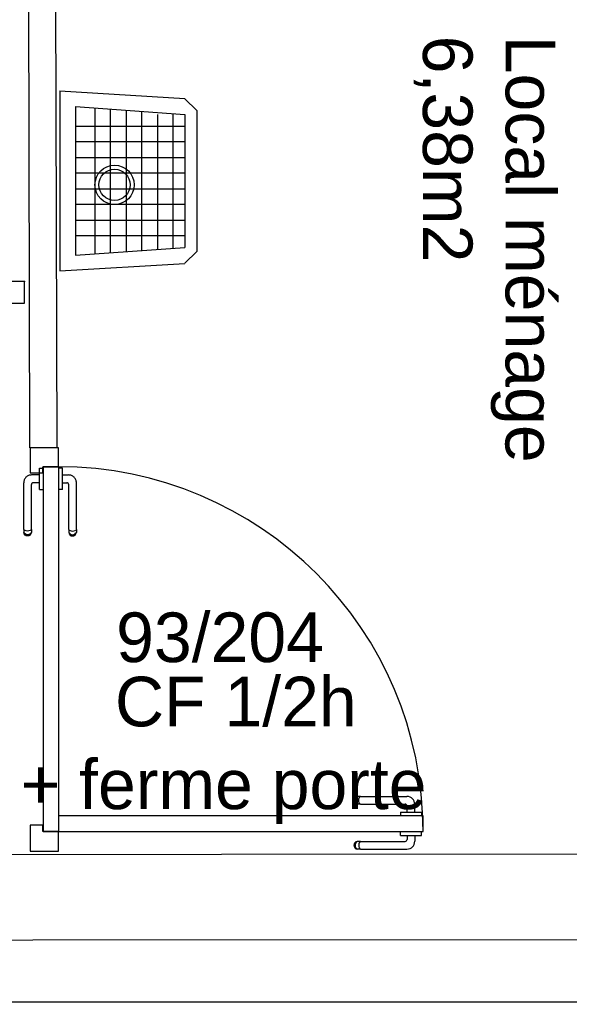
# Model space of a CAD drawing. Header units: millimetres. Extents: x -15 to 127, y -65 to 67.
# Tile 459 of 476: x 115.174 to 115.315, y 29.192 to 29.443. Entities that reach past the tile are written whole.
import ezdxf

# ---------------------------------------------------------------- set-up
doc = ezdxf.new("R2010")
doc.units = ezdxf.units.MM
doc.header["$MEASUREMENT"] = 0
doc.linetypes.add('PC_DASH_1', pattern=[0.638889, 0.277778, -0.083333, 0.055556, -0.083333, 0.055556, -0.083333])
doc.layers.add('Calque 5', color=7, linetype='Continuous')
doc.styles.get("Standard").update_dxf_attribs({"font": 'BKANT.TTF'})

# ---------------------------------------------------------------- blocks, each defined once
blk = doc.blocks.new('PD_31861')
at = {"layer": 'Calque 5', "color": 0}
for points in [[(47.53331, -37.55616), (47.53331, -37.55066), (47.54031, -37.55066), (47.54031, -37.55216), (47.53881, -37.55216), (47.53881, -37.55616), (47.53331, -37.55616)], [(47.63187, -37.55216), (47.63187, -37.55616), (47.53887, -37.55616), (47.53887, -37.55216), (47.63187, -37.55216)], [(47.63731, -37.55616), (47.63731, -37.55066), (47.63031, -37.55066), (47.63031, -37.55216), (47.63181, -37.55216), (47.63181, -37.55616), (47.63731, -37.55616)]]:
    blk.add_lwpolyline(points, dxfattribs=at)
blk = doc.blocks.new('PD_31860')
at = {"layer": 'Calque 5', "color": 0}
blk.add_point((47.63731, -37.55066), dxfattribs=at)
at = {"layer": 'Calque 5'}
blk.add_blockref('PD_31861', (0, 0), dxfattribs=at)
blk = doc.blocks.new('PD_31912')
at = {"layer": 'Calque 5', "color": 0}
for p, q in [((47.73335, -37.69109), (47.73335, -37.69108)), ((47.73335, -37.69207), (47.73335, -37.69109)), ((47.73335, -37.69208), (47.73335, -37.69207)), ((47.73335, -37.69208), (47.73352, -37.69208)), ((47.73352, -37.69208), (47.73399, -37.69208)), ((47.73399, -37.69208), (47.73471, -37.69208)), ((47.73471, -37.69208), (47.73559, -37.69208)), ((47.73507, -37.69208), (47.73507, -37.69313)), ((47.73559, -37.69208), (47.73653, -37.69208)), ((47.73653, -37.69208), (47.73741, -37.69208)), ((47.73704, -37.69208), (47.73704, -37.6936)), ((47.73741, -37.69208), (47.73813, -37.69208)), ((47.73813, -37.69208), (47.7386, -37.69208)), ((47.7386, -37.69208), (47.73876, -37.69208)), ((47.73876, -37.69109), (47.73876, -37.69108)), ((47.73876, -37.69207), (47.73876, -37.69109)), ((47.73876, -37.69208), (47.73876, -37.69207)), ((47.72154, -37.69428), (47.72148, -37.69462)), ((47.72148, -37.69462), (47.72154, -37.69496)), ((47.72171, -37.69398), (47.72154, -37.69428)), ((47.72154, -37.69496), (47.72171, -37.69526)), ((47.72198, -37.69375), (47.72171, -37.69398)), ((47.72171, -37.69526), (47.72198, -37.69549)), ((47.72184, -37.69428), (47.72178, -37.69462)), ((47.72178, -37.69462), (47.72184, -37.69496)), ((47.72199, -37.69398), (47.72184, -37.69428)), ((47.72184, -37.69496), (47.72199, -37.69526)), ((47.72231, -37.69363), (47.72198, -37.69375)), ((47.72198, -37.69549), (47.72231, -37.69561)), ((47.72223, -37.69375), (47.72199, -37.69398)), ((47.72199, -37.69526), (47.72223, -37.69549)), ((47.72253, -37.69363), (47.72231, -37.69363)), ((47.72314, -37.69363), (47.72253, -37.69363)), ((47.72275, -37.69428), (47.72271, -37.69462)), ((47.72271, -37.69462), (47.72275, -37.69496)), ((47.72284, -37.69398), (47.72275, -37.69428)), ((47.72275, -37.69496), (47.72284, -37.69526)), ((47.72297, -37.69375), (47.72284, -37.69398)), ((47.72284, -37.69526), (47.72297, -37.69549)), ((47.72314, -37.69363), (47.73457, -37.69363)), ((47.72253, -37.69561), (47.72231, -37.69561)), ((47.72314, -37.69561), (47.72253, -37.69561)), ((47.72314, -37.69561), (47.73504, -37.69561))]:
    blk.add_line(p, q, dxfattribs=at)
for centre, radius in [((47.73457, -37.69313), 0.000501), ((47.73504, -37.6936), 0.002)]:
    blk.add_arc(centre, radius, 270, 0, dxfattribs=at)
blk = doc.blocks.new('PD_31913')
at = {"layer": 'Calque 5', "color": 0}
for p, q in [((47.72148, -37.68313), (47.72154, -37.68279)), ((47.72154, -37.68279), (47.72171, -37.68248)), ((47.72171, -37.68248), (47.72198, -37.68226)), ((47.72178, -37.68313), (47.72184, -37.68279)), ((47.72184, -37.68279), (47.72199, -37.68248)), ((47.72198, -37.68226), (47.72231, -37.68214)), ((47.72199, -37.68248), (47.72223, -37.68226)), ((47.72253, -37.68214), (47.72231, -37.68214)), ((47.72314, -37.68214), (47.72253, -37.68214)), ((47.72271, -37.68313), (47.72275, -37.68279)), ((47.72275, -37.68279), (47.72284, -37.68248)), ((47.72284, -37.68248), (47.72297, -37.68226)), ((47.72314, -37.68214), (47.73504, -37.68214)), ((47.72154, -37.68347), (47.72148, -37.68313)), ((47.72171, -37.68377), (47.72154, -37.68347)), ((47.72198, -37.684), (47.72171, -37.68377)), ((47.72184, -37.68347), (47.72178, -37.68313)), ((47.72199, -37.68377), (47.72184, -37.68347)), ((47.72231, -37.68411), (47.72198, -37.684)), ((47.72223, -37.684), (47.72199, -37.68377)), ((47.72253, -37.68411), (47.72231, -37.68411)), ((47.72314, -37.68411), (47.72253, -37.68411)), ((47.72275, -37.68347), (47.72271, -37.68313)), ((47.72284, -37.68377), (47.72275, -37.68347)), ((47.72297, -37.684), (47.72284, -37.68377)), ((47.72314, -37.68411), (47.73457, -37.68411)), ((47.73507, -37.68618), (47.73507, -37.68461)), ((47.73704, -37.68618), (47.73704, -37.68414)), ((47.73335, -37.68618), (47.73352, -37.68618)), ((47.73335, -37.68618), (47.73335, -37.68619)), ((47.73335, -37.68619), (47.73335, -37.68717)), ((47.73335, -37.68717), (47.73335, -37.68718)), ((47.73352, -37.68618), (47.73399, -37.68618)), ((47.73399, -37.68618), (47.73471, -37.68618)), ((47.73471, -37.68618), (47.73559, -37.68618)), ((47.73559, -37.68618), (47.73653, -37.68618)), ((47.73653, -37.68618), (47.73741, -37.68618)), ((47.73741, -37.68618), (47.73813, -37.68618)), ((47.73813, -37.68618), (47.7386, -37.68618)), ((47.7386, -37.68618), (47.73876, -37.68618)), ((47.73876, -37.68618), (47.73876, -37.68619)), ((47.73876, -37.68619), (47.73876, -37.68717)), ((47.73876, -37.68717), (47.73876, -37.68718))]:
    blk.add_line(p, q, dxfattribs=at)
for centre, radius in [((47.73504, -37.68414), 0.002), ((47.73457, -37.68461), 0.000501)]:
    blk.add_arc(centre, radius, 0, 90, dxfattribs=at)
blk = doc.blocks.new('PD_31911')
at = {"layer": 'Calque 5'}
for name in ['PD_31913', 'PD_31912']:
    blk.add_blockref(name, (0, 0), dxfattribs=at)
blk = doc.blocks.new('PD_31910')
at = {"layer": 'Calque 5', "color": 0}
for points in [[(47.63882, -37.5931), (47.63882, -37.59954), (47.64203, -37.59954), (47.64203, -37.59795), (47.64603, -37.59795), (47.64603, -37.5931), (47.63882, -37.5931)], [(47.73916, -37.69108), (47.73916, -37.68708), (47.64603, -37.68708), (47.64603, -37.69108), (47.73916, -37.69108)], [(47.64203, -37.69108), (47.64203, -37.68949), (47.63882, -37.68949), (47.63882, -37.69609), (47.64603, -37.69609), (47.64603, -37.69108), (47.64203, -37.69108)]]:
    blk.add_lwpolyline(points, dxfattribs=at)
blk.add_arc((47.64603, -37.69108), 0.09313, 0, 90, dxfattribs=at)
at = {"layer": 'Calque 5'}
blk.add_blockref('PD_31911', (0, 0), dxfattribs=at)
blk = doc.blocks.new('PD_31916')
at = {"layer": 'Calque 5', "color": 0, "linetype": 'PC_DASH_1'}
for p, q in [((47.64608, -37.59834), (47.64607, -37.59834)), ((47.64706, -37.59834), (47.64608, -37.59834)), ((47.64707, -37.59834), (47.64706, -37.59834)), ((47.64707, -37.5985), (47.64707, -37.59834)), ((47.64707, -37.59897), (47.64707, -37.5985)), ((47.64707, -37.59969), (47.64707, -37.59897)), ((47.64707, -37.60057), (47.64707, -37.59969)), ((47.64707, -37.60006), (47.64859, -37.60006)), ((47.64707, -37.60151), (47.64707, -37.60057)), ((47.64707, -37.6024), (47.64707, -37.60151)), ((47.64707, -37.60203), (47.64812, -37.60203)), ((47.64707, -37.60311), (47.64707, -37.6024)), ((47.6506, -37.61396), (47.6506, -37.60206)), ((47.64608, -37.60375), (47.64607, -37.60375)), ((47.64706, -37.60375), (47.64608, -37.60375)), ((47.64707, -37.60375), (47.64706, -37.60375)), ((47.64707, -37.60358), (47.64707, -37.60311)), ((47.64707, -37.60375), (47.64707, -37.60358)), ((47.64862, -37.61396), (47.64862, -37.60253)), ((47.64862, -37.61396), (47.64862, -37.61457)), ((47.64862, -37.61457), (47.64862, -37.61479)), ((47.64862, -37.61479), (47.64874, -37.61512)), ((47.64874, -37.61413), (47.64897, -37.61427)), ((47.64874, -37.61487), (47.64897, -37.61511)), ((47.64897, -37.61427), (47.64927, -37.61436)), ((47.64927, -37.61436), (47.64961, -37.61439)), ((47.64961, -37.61439), (47.64995, -37.61436)), ((47.64995, -37.61436), (47.65025, -37.61427)), ((47.65025, -37.61427), (47.65048, -37.61413)), ((47.65025, -37.61511), (47.65048, -37.61487)), ((47.65048, -37.61512), (47.6506, -37.61479)), ((47.6506, -37.61396), (47.6506, -37.61457)), ((47.6506, -37.61457), (47.6506, -37.61479)), ((47.64874, -37.61512), (47.64897, -37.61539)), ((47.64897, -37.61511), (47.64927, -37.61526)), ((47.64897, -37.61539), (47.64927, -37.61556)), ((47.64927, -37.61526), (47.64961, -37.61532)), ((47.64927, -37.61556), (47.64961, -37.61562)), ((47.64961, -37.61532), (47.64995, -37.61526)), ((47.64961, -37.61562), (47.64995, -37.61556)), ((47.64995, -37.61526), (47.65025, -37.61511)), ((47.64995, -37.61556), (47.65025, -37.61539)), ((47.65025, -37.61539), (47.65048, -37.61512))]:
    blk.add_line(p, q, dxfattribs=at)
for centre, radius in [((47.64812, -37.60253), 0.000501), ((47.64859, -37.60206), 0.002)]:
    blk.add_arc(centre, radius, 0, 90, dxfattribs=at)
blk = doc.blocks.new('PD_31917')
at = {"layer": 'Calque 5', "color": 0, "linetype": 'PC_DASH_1'}
for p, q in [((47.64117, -37.5985), (47.64117, -37.59834)), ((47.64117, -37.59834), (47.64118, -37.59834)), ((47.64117, -37.59897), (47.64117, -37.5985)), ((47.64117, -37.59969), (47.64117, -37.59897)), ((47.64117, -37.60057), (47.64117, -37.59969)), ((47.64118, -37.59834), (47.64216, -37.59834)), ((47.64216, -37.59834), (47.64217, -37.59834)), ((47.63713, -37.61396), (47.63713, -37.60206)), ((47.64117, -37.60006), (47.63913, -37.60006)), ((47.64117, -37.60203), (47.6396, -37.60203)), ((47.64117, -37.60151), (47.64117, -37.60057)), ((47.64117, -37.6024), (47.64117, -37.60151)), ((47.64117, -37.60311), (47.64117, -37.6024)), ((47.6391, -37.61396), (47.6391, -37.60253)), ((47.64117, -37.60358), (47.64117, -37.60311)), ((47.64117, -37.60375), (47.64117, -37.60358)), ((47.64117, -37.60375), (47.64118, -37.60375)), ((47.64118, -37.60375), (47.64216, -37.60375)), ((47.64216, -37.60375), (47.64217, -37.60375)), ((47.63713, -37.61396), (47.63713, -37.61457)), ((47.63713, -37.61457), (47.63713, -37.61479)), ((47.63725, -37.61512), (47.63713, -37.61479)), ((47.63747, -37.61427), (47.63725, -37.61413)), ((47.63747, -37.61511), (47.63725, -37.61487)), ((47.63777, -37.61436), (47.63747, -37.61427)), ((47.63812, -37.61439), (47.63777, -37.61436)), ((47.63846, -37.61436), (47.63812, -37.61439)), ((47.63876, -37.61427), (47.63846, -37.61436)), ((47.63898, -37.61413), (47.63876, -37.61427)), ((47.63898, -37.61487), (47.63876, -37.61511)), ((47.6391, -37.61479), (47.63898, -37.61512)), ((47.6391, -37.61396), (47.6391, -37.61457)), ((47.6391, -37.61457), (47.6391, -37.61479)), ((47.63747, -37.61539), (47.63725, -37.61512)), ((47.63777, -37.61526), (47.63747, -37.61511)), ((47.63777, -37.61556), (47.63747, -37.61539)), ((47.63812, -37.61532), (47.63777, -37.61526)), ((47.63812, -37.61562), (47.63777, -37.61556)), ((47.63846, -37.61526), (47.63812, -37.61532)), ((47.63846, -37.61556), (47.63812, -37.61562)), ((47.63876, -37.61511), (47.63846, -37.61526)), ((47.63876, -37.61539), (47.63846, -37.61556)), ((47.63898, -37.61512), (47.63876, -37.61539))]:
    blk.add_line(p, q, dxfattribs=at)
for centre, radius in [((47.63913, -37.60206), 0.002), ((47.6396, -37.60253), 0.000501)]:
    blk.add_arc(centre, radius, 90, 180, dxfattribs=at)
blk = doc.blocks.new('PD_31915')
at = {"layer": 'Calque 5'}
for name in ['PD_31917', 'PD_31916']:
    blk.add_blockref(name, (0, 0), dxfattribs=at)
blk = doc.blocks.new('PD_31914')
at = {"layer": 'Calque 5', "color": 0, "linetype": 'PC_DASH_1'}
blk.add_lwpolyline([(47.64607, -37.59794), (47.64207, -37.59794), (47.64207, -37.69107), (47.64607, -37.69107), (47.64607, -37.59794)], dxfattribs=at)
at = {"layer": 'Calque 5'}
blk.add_blockref('PD_31915', (0, 0), dxfattribs=at)
blk = doc.blocks.new('PD_33207')
at = {"layer": 'Calque 5', "color": 0}
for points in [[(47.53331, -37.55616), (47.53331, -37.55066), (47.54031, -37.55066), (47.54031, -37.55216), (47.53881, -37.55216), (47.53881, -37.55616), (47.53331, -37.55616)], [(47.63187, -37.55216), (47.63187, -37.55616), (47.53887, -37.55616), (47.53887, -37.55216), (47.63187, -37.55216)], [(47.63731, -37.55616), (47.63731, -37.55066), (47.63031, -37.55066), (47.63031, -37.55216), (47.63181, -37.55216), (47.63181, -37.55616), (47.63731, -37.55616)]]:
    blk.add_lwpolyline(points, dxfattribs=at)
blk = doc.blocks.new('PD_33206')
at = {"layer": 'Calque 5', "color": 0}
blk.add_point((47.63731, -37.55066), dxfattribs=at)
at = {"layer": 'Calque 5'}
blk.add_blockref('PD_33207', (0, 0), dxfattribs=at)
blk = doc.blocks.new('PD_33258')
at = {"layer": 'Calque 5', "color": 0}
for p, q in [((47.73335, -37.69109), (47.73335, -37.69108)), ((47.73335, -37.69207), (47.73335, -37.69109)), ((47.73335, -37.69208), (47.73335, -37.69207)), ((47.73335, -37.69208), (47.73352, -37.69208)), ((47.73352, -37.69208), (47.73399, -37.69208)), ((47.73399, -37.69208), (47.73471, -37.69208)), ((47.73471, -37.69208), (47.73559, -37.69208)), ((47.73507, -37.69208), (47.73507, -37.69313)), ((47.73559, -37.69208), (47.73653, -37.69208)), ((47.73653, -37.69208), (47.73741, -37.69208)), ((47.73704, -37.69208), (47.73704, -37.6936)), ((47.73741, -37.69208), (47.73813, -37.69208)), ((47.73813, -37.69208), (47.7386, -37.69208)), ((47.7386, -37.69208), (47.73876, -37.69208)), ((47.73876, -37.69109), (47.73876, -37.69108)), ((47.73876, -37.69207), (47.73876, -37.69109)), ((47.73876, -37.69208), (47.73876, -37.69207)), ((47.72154, -37.69428), (47.72148, -37.69462)), ((47.72148, -37.69462), (47.72154, -37.69496)), ((47.72171, -37.69398), (47.72154, -37.69428)), ((47.72154, -37.69496), (47.72171, -37.69526)), ((47.72198, -37.69375), (47.72171, -37.69398)), ((47.72171, -37.69526), (47.72198, -37.69549)), ((47.72184, -37.69428), (47.72178, -37.69462)), ((47.72178, -37.69462), (47.72184, -37.69496)), ((47.72199, -37.69398), (47.72184, -37.69428)), ((47.72184, -37.69496), (47.72199, -37.69526)), ((47.72231, -37.69363), (47.72198, -37.69375)), ((47.72198, -37.69549), (47.72231, -37.69561)), ((47.72223, -37.69375), (47.72199, -37.69398)), ((47.72199, -37.69526), (47.72223, -37.69549)), ((47.72253, -37.69363), (47.72231, -37.69363)), ((47.72314, -37.69363), (47.72253, -37.69363)), ((47.72275, -37.69428), (47.72271, -37.69462)), ((47.72271, -37.69462), (47.72275, -37.69496)), ((47.72284, -37.69398), (47.72275, -37.69428)), ((47.72275, -37.69496), (47.72284, -37.69526)), ((47.72297, -37.69375), (47.72284, -37.69398)), ((47.72284, -37.69526), (47.72297, -37.69549)), ((47.72314, -37.69363), (47.73457, -37.69363)), ((47.72253, -37.69561), (47.72231, -37.69561)), ((47.72314, -37.69561), (47.72253, -37.69561)), ((47.72314, -37.69561), (47.73504, -37.69561))]:
    blk.add_line(p, q, dxfattribs=at)
for centre, radius in [((47.73457, -37.69313), 0.000501), ((47.73504, -37.6936), 0.002)]:
    blk.add_arc(centre, radius, 270, 0, dxfattribs=at)
blk = doc.blocks.new('PD_33259')
at = {"layer": 'Calque 5', "color": 0}
for p, q in [((47.72148, -37.68313), (47.72154, -37.68279)), ((47.72154, -37.68279), (47.72171, -37.68248)), ((47.72171, -37.68248), (47.72198, -37.68226)), ((47.72178, -37.68313), (47.72184, -37.68279)), ((47.72184, -37.68279), (47.72199, -37.68248)), ((47.72198, -37.68226), (47.72231, -37.68214)), ((47.72199, -37.68248), (47.72223, -37.68226)), ((47.72253, -37.68214), (47.72231, -37.68214)), ((47.72314, -37.68214), (47.72253, -37.68214)), ((47.72271, -37.68313), (47.72275, -37.68279)), ((47.72275, -37.68279), (47.72284, -37.68248)), ((47.72284, -37.68248), (47.72297, -37.68226)), ((47.72314, -37.68214), (47.73504, -37.68214)), ((47.72154, -37.68347), (47.72148, -37.68313)), ((47.72171, -37.68377), (47.72154, -37.68347)), ((47.72198, -37.684), (47.72171, -37.68377)), ((47.72184, -37.68347), (47.72178, -37.68313)), ((47.72199, -37.68377), (47.72184, -37.68347)), ((47.72231, -37.68411), (47.72198, -37.684)), ((47.72223, -37.684), (47.72199, -37.68377)), ((47.72253, -37.68411), (47.72231, -37.68411)), ((47.72314, -37.68411), (47.72253, -37.68411)), ((47.72275, -37.68347), (47.72271, -37.68313)), ((47.72284, -37.68377), (47.72275, -37.68347)), ((47.72297, -37.684), (47.72284, -37.68377)), ((47.72314, -37.68411), (47.73457, -37.68411)), ((47.73507, -37.68618), (47.73507, -37.68461)), ((47.73704, -37.68618), (47.73704, -37.68414)), ((47.73335, -37.68618), (47.73352, -37.68618)), ((47.73335, -37.68618), (47.73335, -37.68619)), ((47.73335, -37.68619), (47.73335, -37.68717)), ((47.73335, -37.68717), (47.73335, -37.68718)), ((47.73352, -37.68618), (47.73399, -37.68618)), ((47.73399, -37.68618), (47.73471, -37.68618)), ((47.73471, -37.68618), (47.73559, -37.68618)), ((47.73559, -37.68618), (47.73653, -37.68618)), ((47.73653, -37.68618), (47.73741, -37.68618)), ((47.73741, -37.68618), (47.73813, -37.68618)), ((47.73813, -37.68618), (47.7386, -37.68618)), ((47.7386, -37.68618), (47.73876, -37.68618)), ((47.73876, -37.68618), (47.73876, -37.68619)), ((47.73876, -37.68619), (47.73876, -37.68717)), ((47.73876, -37.68717), (47.73876, -37.68718))]:
    blk.add_line(p, q, dxfattribs=at)
for centre, radius in [((47.73504, -37.68414), 0.002), ((47.73457, -37.68461), 0.000501)]:
    blk.add_arc(centre, radius, 0, 90, dxfattribs=at)
blk = doc.blocks.new('PD_33257')
at = {"layer": 'Calque 5'}
for name in ['PD_33259', 'PD_33258']:
    blk.add_blockref(name, (0, 0), dxfattribs=at)
blk = doc.blocks.new('PD_33256')
at = {"layer": 'Calque 5', "color": 0}
for points in [[(47.63882, -37.5931), (47.63882, -37.59954), (47.64203, -37.59954), (47.64203, -37.59795), (47.64603, -37.59795), (47.64603, -37.5931), (47.63882, -37.5931)], [(47.73916, -37.69108), (47.73916, -37.68708), (47.64603, -37.68708), (47.64603, -37.69108), (47.73916, -37.69108)], [(47.64203, -37.69108), (47.64203, -37.68949), (47.63882, -37.68949), (47.63882, -37.69609), (47.64603, -37.69609), (47.64603, -37.69108), (47.64203, -37.69108)]]:
    blk.add_lwpolyline(points, dxfattribs=at)
blk.add_arc((47.64603, -37.69108), 0.09313, 0, 90, dxfattribs=at)
at = {"layer": 'Calque 5'}
blk.add_blockref('PD_33257', (0, 0), dxfattribs=at)
blk = doc.blocks.new('PD_33262')
at = {"layer": 'Calque 5', "color": 0, "linetype": 'PC_DASH_1'}
for p, q in [((47.64608, -37.59834), (47.64607, -37.59834)), ((47.64706, -37.59834), (47.64608, -37.59834)), ((47.64707, -37.59834), (47.64706, -37.59834)), ((47.64707, -37.5985), (47.64707, -37.59834)), ((47.64707, -37.59897), (47.64707, -37.5985)), ((47.64707, -37.59969), (47.64707, -37.59897)), ((47.64707, -37.60057), (47.64707, -37.59969)), ((47.64707, -37.60006), (47.64859, -37.60006)), ((47.64707, -37.60151), (47.64707, -37.60057)), ((47.64707, -37.6024), (47.64707, -37.60151)), ((47.64707, -37.60203), (47.64812, -37.60203)), ((47.64707, -37.60311), (47.64707, -37.6024)), ((47.6506, -37.61396), (47.6506, -37.60206)), ((47.64608, -37.60375), (47.64607, -37.60375)), ((47.64706, -37.60375), (47.64608, -37.60375)), ((47.64707, -37.60375), (47.64706, -37.60375)), ((47.64707, -37.60358), (47.64707, -37.60311)), ((47.64707, -37.60375), (47.64707, -37.60358)), ((47.64862, -37.61396), (47.64862, -37.60253)), ((47.64862, -37.61396), (47.64862, -37.61457)), ((47.64862, -37.61457), (47.64862, -37.61479)), ((47.64862, -37.61479), (47.64874, -37.61512)), ((47.64874, -37.61413), (47.64897, -37.61427)), ((47.64874, -37.61487), (47.64897, -37.61511)), ((47.64897, -37.61427), (47.64927, -37.61436)), ((47.64927, -37.61436), (47.64961, -37.61439)), ((47.64961, -37.61439), (47.64995, -37.61436)), ((47.64995, -37.61436), (47.65025, -37.61427)), ((47.65025, -37.61427), (47.65048, -37.61413)), ((47.65025, -37.61511), (47.65048, -37.61487)), ((47.65048, -37.61512), (47.6506, -37.61479)), ((47.6506, -37.61396), (47.6506, -37.61457)), ((47.6506, -37.61457), (47.6506, -37.61479)), ((47.64874, -37.61512), (47.64897, -37.61539)), ((47.64897, -37.61511), (47.64927, -37.61526)), ((47.64897, -37.61539), (47.64927, -37.61556)), ((47.64927, -37.61526), (47.64961, -37.61532)), ((47.64927, -37.61556), (47.64961, -37.61562)), ((47.64961, -37.61532), (47.64995, -37.61526)), ((47.64961, -37.61562), (47.64995, -37.61556)), ((47.64995, -37.61526), (47.65025, -37.61511)), ((47.64995, -37.61556), (47.65025, -37.61539)), ((47.65025, -37.61539), (47.65048, -37.61512))]:
    blk.add_line(p, q, dxfattribs=at)
for centre, radius in [((47.64812, -37.60253), 0.000501), ((47.64859, -37.60206), 0.002)]:
    blk.add_arc(centre, radius, 0, 90, dxfattribs=at)
blk = doc.blocks.new('PD_33263')
at = {"layer": 'Calque 5', "color": 0, "linetype": 'PC_DASH_1'}
for p, q in [((47.64117, -37.5985), (47.64117, -37.59834)), ((47.64117, -37.59834), (47.64118, -37.59834)), ((47.64117, -37.59897), (47.64117, -37.5985)), ((47.64117, -37.59969), (47.64117, -37.59897)), ((47.64117, -37.60057), (47.64117, -37.59969)), ((47.64118, -37.59834), (47.64216, -37.59834)), ((47.64216, -37.59834), (47.64217, -37.59834)), ((47.63713, -37.61396), (47.63713, -37.60206)), ((47.64117, -37.60006), (47.63913, -37.60006)), ((47.64117, -37.60203), (47.6396, -37.60203)), ((47.64117, -37.60151), (47.64117, -37.60057)), ((47.64117, -37.6024), (47.64117, -37.60151)), ((47.64117, -37.60311), (47.64117, -37.6024)), ((47.6391, -37.61396), (47.6391, -37.60253)), ((47.64117, -37.60358), (47.64117, -37.60311)), ((47.64117, -37.60375), (47.64117, -37.60358)), ((47.64117, -37.60375), (47.64118, -37.60375)), ((47.64118, -37.60375), (47.64216, -37.60375)), ((47.64216, -37.60375), (47.64217, -37.60375)), ((47.63713, -37.61396), (47.63713, -37.61457)), ((47.63713, -37.61457), (47.63713, -37.61479)), ((47.63725, -37.61512), (47.63713, -37.61479)), ((47.63747, -37.61427), (47.63725, -37.61413)), ((47.63747, -37.61511), (47.63725, -37.61487)), ((47.63777, -37.61436), (47.63747, -37.61427)), ((47.63812, -37.61439), (47.63777, -37.61436)), ((47.63846, -37.61436), (47.63812, -37.61439)), ((47.63876, -37.61427), (47.63846, -37.61436)), ((47.63898, -37.61413), (47.63876, -37.61427)), ((47.63898, -37.61487), (47.63876, -37.61511)), ((47.6391, -37.61479), (47.63898, -37.61512)), ((47.6391, -37.61396), (47.6391, -37.61457)), ((47.6391, -37.61457), (47.6391, -37.61479)), ((47.63747, -37.61539), (47.63725, -37.61512)), ((47.63777, -37.61526), (47.63747, -37.61511)), ((47.63777, -37.61556), (47.63747, -37.61539)), ((47.63812, -37.61532), (47.63777, -37.61526)), ((47.63812, -37.61562), (47.63777, -37.61556)), ((47.63846, -37.61526), (47.63812, -37.61532)), ((47.63846, -37.61556), (47.63812, -37.61562)), ((47.63876, -37.61511), (47.63846, -37.61526)), ((47.63876, -37.61539), (47.63846, -37.61556)), ((47.63898, -37.61512), (47.63876, -37.61539))]:
    blk.add_line(p, q, dxfattribs=at)
for centre, radius in [((47.63913, -37.60206), 0.002), ((47.6396, -37.60253), 0.000501)]:
    blk.add_arc(centre, radius, 90, 180, dxfattribs=at)
blk = doc.blocks.new('PD_33261')
at = {"layer": 'Calque 5'}
for name in ['PD_33263', 'PD_33262']:
    blk.add_blockref(name, (0, 0), dxfattribs=at)
blk = doc.blocks.new('PD_33260')
at = {"layer": 'Calque 5', "color": 0, "linetype": 'PC_DASH_1'}
blk.add_lwpolyline([(47.64607, -37.59794), (47.64207, -37.59794), (47.64207, -37.69107), (47.64607, -37.69107), (47.64607, -37.59794)], dxfattribs=at)
at = {"layer": 'Calque 5'}
blk.add_blockref('PD_33261', (0, 0), dxfattribs=at)

msp = doc.modelspace()

# ---------------------------------------------------------------- linework, layer by layer
at = {"layer": 'Calque 5', "color": 0}
for p, q in [((115.184, 29.33368), (115.18333, 29.59964)), ((115.184, 29.33368), (115.18333, 29.59964)), ((115.17635, 29.59264), (115.177, 29.33368)), ((115.17635, 29.59264), (115.177, 29.33368)), ((115.18469, 29.42481), (115.18469, 29.37881)), ((115.18469, 29.42481), (115.21663, 29.42287)), ((115.18469, 29.42481), (115.18469, 29.37881)), ((115.18469, 29.42481), (115.21663, 29.42287)), ((115.21969, 29.41981), (115.21669, 29.42281)), ((115.21969, 29.41981), (115.21669, 29.42281)), ((115.18869, 29.42081), (115.18869, 29.38281)), ((115.18869, 29.42081), (115.21669, 29.41881)), ((115.18869, 29.42081), (115.18869, 29.38281)), ((115.18869, 29.42081), (115.21669, 29.41881)), ((115.19369, 29.42045), (115.19369, 29.38317)), ((115.19369, 29.42045), (115.19369, 29.38317)), ((115.19769, 29.38345), (115.19769, 29.42017)), ((115.19769, 29.38345), (115.19769, 29.42017)), ((115.20169, 29.41988), (115.20169, 29.38374)), ((115.20169, 29.41988), (115.20169, 29.38374)), ((115.20569, 29.38402), (115.20569, 29.4196)), ((115.20569, 29.38402), (115.20569, 29.4196)), ((115.20969, 29.41881), (115.20969, 29.38431)), ((115.20969, 29.41881), (115.20969, 29.38431)), ((115.21369, 29.3846), (115.21369, 29.41881)), ((115.21369, 29.3846), (115.21369, 29.41881)), ((115.21669, 29.41881), (115.21669, 29.38481)), ((115.21669, 29.41881), (115.21669, 29.38481)), ((115.21969, 29.41981), (115.21969, 29.38381)), ((115.21969, 29.41981), (115.21969, 29.38381)), ((115.18869, 29.41581), (115.21669, 29.41581)), ((115.18869, 29.41581), (115.21669, 29.41581)), ((115.21669, 29.41181), (115.18869, 29.41181)), ((115.21669, 29.41181), (115.18869, 29.41181)), ((115.18869, 29.40781), (115.21669, 29.40781)), ((115.18869, 29.40781), (115.21669, 29.40781)), ((115.21669, 29.40381), (115.18869, 29.40381)), ((115.21669, 29.40381), (115.18869, 29.40381)), ((115.18869, 29.39981), (115.21669, 29.39981)), ((115.18869, 29.39981), (115.21669, 29.39981)), ((115.21669, 29.39581), (115.18869, 29.39581)), ((115.21669, 29.39581), (115.18869, 29.39581)), ((115.18869, 29.39181), (115.21669, 29.39181)), ((115.18869, 29.39181), (115.21669, 29.39181)), ((115.21669, 29.38781), (115.18869, 29.38781)), ((115.21669, 29.38781), (115.18869, 29.38781)), ((115.18869, 29.38281), (115.21669, 29.38481)), ((115.18869, 29.38281), (115.21669, 29.38481)), ((115.21669, 29.38081), (115.21969, 29.38381)), ((115.21669, 29.38081), (115.21969, 29.38381)), ((115.18469, 29.37881), (115.21663, 29.38074)), ((115.18469, 29.37881), (115.21663, 29.38074))]:
    msp.add_line(p, q, dxfattribs=at)
for points in [[(115.44151, 29.1921), (111.05061, 29.1921), (111.05061, 29.19079), (111.05061, 29.70111), (111.20672, 29.70111), (111.20672, 30.07369), (111.30118, 30.07369), (111.29987, 31.01694), (111.83119, 31.01038), (111.86005, 31.01825)], [(115.44151, 29.1921), (111.05061, 29.1921), (111.05061, 29.70111), (111.20672, 29.70111), (111.20672, 30.07369), (111.30118, 30.07369), (111.29987, 31.01694), (112.05683, 31.01825), (112.05683, 30.71389), (114.51269, 30.71389), (114.51269, 30.77686), (114.89052, 30.77686), (114.88527, 30.29934), (115.08468, 30.29934), (115.08468, 29.89002), (115.33131, 29.89527), (115.44151, 29.1921)], [(115.44151, 29.1921), (111.05061, 29.1921), (111.05061, 29.19079), (111.05061, 29.70111), (111.20672, 29.70111), (111.20672, 30.07369), (111.30118, 30.07369), (111.29987, 31.01694), (111.83119, 31.01038), (111.86005, 31.01825)], [(115.44151, 29.1921), (111.05061, 29.1921), (111.05061, 29.70111), (111.20672, 29.70111), (111.20672, 30.07369), (111.30118, 30.07369), (111.29987, 31.01694), (112.05683, 31.01825), (112.05683, 30.71389), (114.51269, 30.71389), (114.51269, 30.77686), (114.89052, 30.77686), (114.88527, 30.29934), (115.08468, 30.29934), (115.08468, 29.89002), (115.33131, 29.89527), (115.44151, 29.1921)], [(115.40343, 29.18972), (115.40038, 29.20798), (114.73252, 29.20779), (114.73252, 29.09812), (114.71252, 29.09812), (114.71252, 29.2296), (115.39719, 29.22999), (115.38787, 29.28459), (115.40102, 29.28908), (115.40822, 29.29025), (115.425, 29.19095), (115.41772, 29.18972), (115.40343, 29.18972)], [(115.40343, 29.18972), (115.40038, 29.20798), (114.73252, 29.20779), (114.73252, 29.09812), (114.71252, 29.09812), (114.71252, 29.2296), (115.39719, 29.22999), (115.38787, 29.28459), (115.40102, 29.28908), (115.40822, 29.29025), (115.425, 29.19095), (115.41772, 29.18972), (115.40343, 29.18972)]]:
    msp.add_lwpolyline(points, dxfattribs=at)
for radius in [0.005, 0.005, 0.004, 0.004]:
    msp.add_circle((115.19869, 29.40081), radius, dxfattribs=at)

# ---------------------------------------------------------------- block references
at = {"layer": 'Calque 5'}
for name in ['PD_31860', 'PD_33206', 'PD_31910', 'PD_33256', 'PD_31914', 'PD_33260']:
    msp.add_blockref(name, (67.53836, 66.92678), dxfattribs=at)

# ---------------------------------------------------------------- texts
at = {"layer": 'Calque 5', "color": 0, "insert": (115.31129, 29.43888), "char_height": 0.012678, "width": 0.1058333, "attachment_point": 1, "rotation": 269.9722}
msp.add_mtext('{\\fArial|b0|i0|c0|p34;\\W0.98;Local ménage\\P6,38m2}', dxfattribs=at)
msp.add_mtext('{\\fArial|b0|i0|c0|p34;\\W0.98;Local ménage\\P6,38m2}', dxfattribs=at)
at = {"layer": 'Calque 5', "color": 0, "char_height": 0.012678, "attachment_point": 1}
for s, insert, width in [('{\\fArial|b0|i0|c0|p34;\\W0.98;93/204}', (115.1991, 29.29161), 0.0529167), ('{\\fArial|b0|i0|c0|p34;\\W0.98;93/204}', (115.1991, 29.29161), 0.0529167), ('{\\fArial|b0|i0|c0|p34;\\W0.98;     CF 1/2h\\P+ ferme porte}', (115.1747, 29.27521), 0.1058333), ('{\\fArial|b0|i0|c0|p34;\\W0.98;     CF 1/2h\\P+ ferme porte}', (115.1747, 29.27521), 0.1058333)]:
    msp.add_mtext(s, dxfattribs=dict(at, insert=insert, width=width))

doc.saveas('drawing.dxf')
